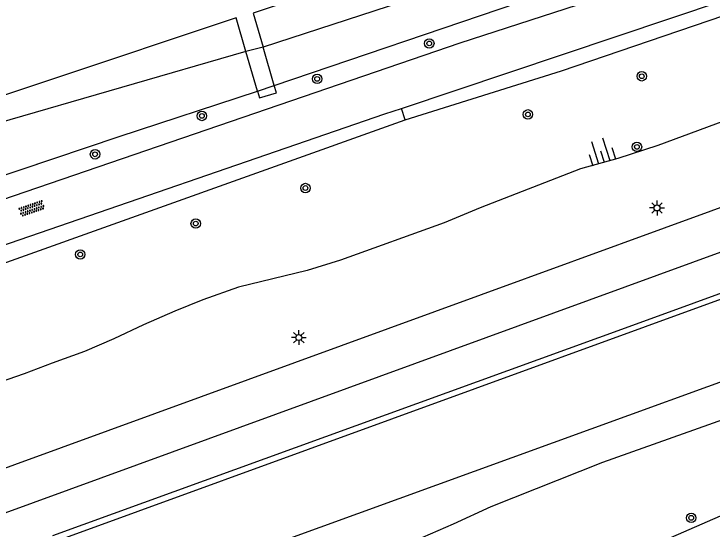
# Model space of a CAD drawing. Extents: x 135999 to 138000, y 396000 to 398501.
# Drawn here: x 136230.4 to 136289.4, y 396059.2 to 396102.7 of the extents above; entities that cross this region are included whole.
import ezdxf

# ---------------------------------------------------------------- set-up
doc = ezdxf.new("R2010")
doc.units = 0
for name, color, linetype in [('gg-knt-BGT kruinlijn', 7, 'Continuous'), ('gg-knt-onverhard', 7, 'Continuous'), ('gg-knt-verharding', 7, 'Continuous'), ('gg-kntw-bovenkant insteek waterloop', 7, 'Continuous'), ('gg-kwrk-kunstwerk niveau 01', 7, 'Continuous'), ('gt-grn-groengrens', 7, 'Continuous'), ('gt-symb-boom', 7, 'Continuous'), ('gt-symb-lichtmast', 7, 'Continuous'), ('gt-symb-overige verharding', 7, 'Continuous'), ('gt-symb-talud symbool', 7, 'Continuous')]:
    doc.layers.add(name, color=color, linetype=linetype)

# ---------------------------------------------------------------- blocks, each defined once
blk = doc.blocks.new('gt0-OVH')
at = {"layer": 'gt-symb-overige verharding'}
for points in [[(-0.972, 0.298), (-0.967, 0.308), (-0.965, 0.319), (-0.966, 0.33), (-0.971, 0.34), (-0.978, 0.348), (-0.988, 0.353), (-0.999, 0.355), (-1.01, 0.354), (-1.02, 0.349), (-1.028, 0.342), (-1.033, 0.332), (-1.035, 0.321), (-1.034, 0.31), (-1.029, 0.3), (-1.022, 0.292), (-1.012, 0.287), (-1.001, 0.285), (-0.99, 0.286), (-0.98, 0.291)], [(-0.872, 0.106), (-0.867, 0.116), (-0.865, 0.126), (-0.866, 0.137), (-0.871, 0.147), (-0.878, 0.156), (-0.888, 0.161), (-0.899, 0.163), (-0.91, 0.162), (-0.92, 0.157), (-0.928, 0.15), (-0.933, 0.14), (-0.935, 0.129), (-0.934, 0.118), (-0.929, 0.108), (-0.922, 0.1), (-0.912, 0.095), (-0.901, 0.092), (-0.89, 0.094), (-0.88, 0.098)], [(-0.772, 0.298), (-0.767, 0.308), (-0.765, 0.319), (-0.766, 0.33), (-0.771, 0.34), (-0.778, 0.348), (-0.788, 0.353), (-0.799, 0.355), (-0.81, 0.354), (-0.82, 0.349), (-0.828, 0.342), (-0.833, 0.332), (-0.835, 0.321), (-0.834, 0.31), (-0.829, 0.3), (-0.822, 0.292), (-0.812, 0.287), (-0.801, 0.285), (-0.79, 0.286), (-0.78, 0.291)], [(-0.672, 0.106), (-0.667, 0.116), (-0.665, 0.126), (-0.666, 0.137), (-0.671, 0.147), (-0.678, 0.156), (-0.688, 0.161), (-0.699, 0.163), (-0.71, 0.162), (-0.72, 0.157), (-0.728, 0.15), (-0.733, 0.14), (-0.735, 0.129), (-0.734, 0.118), (-0.729, 0.108), (-0.722, 0.1), (-0.712, 0.095), (-0.701, 0.092), (-0.69, 0.094), (-0.68, 0.098)], [(-0.572, 0.298), (-0.567, 0.308), (-0.565, 0.319), (-0.566, 0.33), (-0.571, 0.34), (-0.578, 0.348), (-0.588, 0.353), (-0.599, 0.355), (-0.61, 0.354), (-0.62, 0.349), (-0.628, 0.342), (-0.633, 0.332), (-0.635, 0.321), (-0.634, 0.31), (-0.629, 0.3), (-0.622, 0.292), (-0.612, 0.287), (-0.601, 0.285), (-0.59, 0.286), (-0.58, 0.291)], [(-0.472, 0.106), (-0.467, 0.116), (-0.465, 0.126), (-0.466, 0.137), (-0.471, 0.147), (-0.478, 0.156), (-0.488, 0.161), (-0.499, 0.163), (-0.51, 0.162), (-0.52, 0.157), (-0.528, 0.15), (-0.533, 0.14), (-0.535, 0.129), (-0.534, 0.118), (-0.529, 0.108), (-0.522, 0.1), (-0.512, 0.095), (-0.501, 0.092), (-0.49, 0.094), (-0.48, 0.098)], [(-0.372, 0.298), (-0.367, 0.308), (-0.365, 0.319), (-0.366, 0.33), (-0.371, 0.34), (-0.378, 0.348), (-0.388, 0.353), (-0.399, 0.355), (-0.41, 0.354), (-0.42, 0.349), (-0.428, 0.342), (-0.433, 0.332), (-0.435, 0.321), (-0.434, 0.31), (-0.429, 0.3), (-0.422, 0.292), (-0.412, 0.287), (-0.401, 0.285), (-0.39, 0.286), (-0.38, 0.291)], [(-0.272, 0.106), (-0.267, 0.116), (-0.265, 0.126), (-0.266, 0.137), (-0.271, 0.147), (-0.278, 0.156), (-0.288, 0.161), (-0.299, 0.163), (-0.31, 0.162), (-0.32, 0.157), (-0.328, 0.15), (-0.333, 0.14), (-0.335, 0.129), (-0.334, 0.118), (-0.329, 0.108), (-0.322, 0.1), (-0.312, 0.095), (-0.301, 0.092), (-0.29, 0.094), (-0.28, 0.098)], [(-0.172, 0.298), (-0.167, 0.308), (-0.165, 0.319), (-0.166, 0.33), (-0.171, 0.34), (-0.178, 0.348), (-0.188, 0.353), (-0.199, 0.355), (-0.21, 0.354), (-0.22, 0.349), (-0.228, 0.342), (-0.233, 0.332), (-0.235, 0.321), (-0.234, 0.31), (-0.229, 0.3), (-0.222, 0.292), (-0.212, 0.287), (-0.201, 0.285), (-0.19, 0.286), (-0.18, 0.291)], [(-0.072, 0.106), (-0.067, 0.116), (-0.065, 0.126), (-0.066, 0.137), (-0.071, 0.147), (-0.078, 0.156), (-0.088, 0.161), (-0.099, 0.163), (-0.11, 0.162), (-0.12, 0.157), (-0.128, 0.15), (-0.133, 0.14), (-0.135, 0.129), (-0.134, 0.118), (-0.129, 0.108), (-0.122, 0.1), (-0.112, 0.095), (-0.101, 0.092), (-0.09, 0.094), (-0.08, 0.098)], [(0.028, 0.298), (0.033, 0.308), (0.035, 0.319), (0.034, 0.33), (0.029, 0.34), (0.022, 0.348), (0.012, 0.353), (0.001, 0.355), (-0.01, 0.354), (-0.02, 0.349), (-0.028, 0.342), (-0.033, 0.332), (-0.035, 0.321), (-0.034, 0.31), (-0.029, 0.3), (-0.022, 0.292), (-0.012, 0.287), (-0.001, 0.285), (0.01, 0.286), (0.02, 0.291)], [(0.128, 0.106), (0.133, 0.116), (0.135, 0.126), (0.134, 0.137), (0.129, 0.147), (0.122, 0.156), (0.112, 0.161), (0.101, 0.163), (0.09, 0.162), (0.08, 0.157), (0.072, 0.15), (0.067, 0.14), (0.065, 0.129), (0.066, 0.118), (0.071, 0.108), (0.078, 0.1), (0.088, 0.095), (0.099, 0.092), (0.11, 0.094), (0.12, 0.098)], [(0.228, 0.298), (0.233, 0.308), (0.235, 0.319), (0.234, 0.33), (0.229, 0.34), (0.222, 0.348), (0.212, 0.353), (0.201, 0.355), (0.19, 0.354), (0.18, 0.349), (0.172, 0.342), (0.167, 0.332), (0.165, 0.321), (0.166, 0.31), (0.171, 0.3), (0.178, 0.292), (0.188, 0.287), (0.199, 0.285), (0.21, 0.286), (0.22, 0.291)], [(0.328, 0.106), (0.333, 0.116), (0.335, 0.126), (0.334, 0.137), (0.329, 0.147), (0.322, 0.156), (0.312, 0.161), (0.301, 0.163), (0.29, 0.162), (0.28, 0.157), (0.272, 0.15), (0.267, 0.14), (0.265, 0.129), (0.266, 0.118), (0.271, 0.108), (0.278, 0.1), (0.288, 0.095), (0.299, 0.092), (0.31, 0.094), (0.32, 0.098)], [(0.428, 0.298), (0.433, 0.308), (0.435, 0.319), (0.434, 0.33), (0.429, 0.34), (0.422, 0.348), (0.412, 0.353), (0.401, 0.355), (0.39, 0.354), (0.38, 0.349), (0.372, 0.342), (0.367, 0.332), (0.365, 0.321), (0.366, 0.31), (0.371, 0.3), (0.378, 0.292), (0.388, 0.287), (0.399, 0.285), (0.41, 0.286), (0.42, 0.291)], [(0.528, 0.106), (0.533, 0.116), (0.535, 0.126), (0.534, 0.137), (0.529, 0.147), (0.522, 0.156), (0.512, 0.161), (0.501, 0.163), (0.49, 0.162), (0.48, 0.157), (0.472, 0.15), (0.467, 0.14), (0.465, 0.129), (0.466, 0.118), (0.471, 0.108), (0.478, 0.1), (0.488, 0.095), (0.499, 0.092), (0.51, 0.094), (0.52, 0.098)], [(0.628, 0.298), (0.633, 0.308), (0.635, 0.319), (0.634, 0.33), (0.629, 0.34), (0.622, 0.348), (0.612, 0.353), (0.601, 0.355), (0.59, 0.354), (0.58, 0.349), (0.572, 0.342), (0.567, 0.332), (0.565, 0.321), (0.566, 0.31), (0.571, 0.3), (0.578, 0.292), (0.588, 0.287), (0.599, 0.285), (0.61, 0.286), (0.62, 0.291)], [(0.728, 0.106), (0.733, 0.116), (0.735, 0.126), (0.734, 0.137), (0.729, 0.147), (0.722, 0.156), (0.712, 0.161), (0.701, 0.163), (0.69, 0.162), (0.68, 0.157), (0.672, 0.15), (0.667, 0.14), (0.665, 0.129), (0.666, 0.118), (0.671, 0.108), (0.678, 0.1), (0.688, 0.095), (0.699, 0.092), (0.71, 0.094), (0.72, 0.098)], [(0.828, 0.298), (0.833, 0.308), (0.835, 0.319), (0.834, 0.33), (0.829, 0.34), (0.822, 0.348), (0.812, 0.353), (0.801, 0.355), (0.79, 0.354), (0.78, 0.349), (0.772, 0.342), (0.767, 0.332), (0.765, 0.321), (0.766, 0.31), (0.771, 0.3), (0.778, 0.292), (0.788, 0.287), (0.799, 0.285), (0.81, 0.286), (0.82, 0.291)], [(0.928, 0.106), (0.933, 0.116), (0.935, 0.126), (0.934, 0.137), (0.929, 0.147), (0.922, 0.156), (0.912, 0.161), (0.901, 0.163), (0.89, 0.162), (0.88, 0.157), (0.872, 0.15), (0.867, 0.14), (0.865, 0.129), (0.866, 0.118), (0.871, 0.108), (0.878, 0.1), (0.888, 0.095), (0.899, 0.092), (0.91, 0.094), (0.92, 0.098)], [(1.028, 0.298), (1.033, 0.308), (1.035, 0.319), (1.034, 0.33), (1.029, 0.34), (1.022, 0.348), (1.012, 0.353), (1.001, 0.355), (0.99, 0.354), (0.98, 0.349), (0.972, 0.342), (0.967, 0.332), (0.965, 0.321), (0.966, 0.31), (0.971, 0.3), (0.978, 0.292), (0.988, 0.287), (0.999, 0.285), (1.01, 0.286), (1.02, 0.291)], [(-0.972, -0.142), (-0.967, -0.132), (-0.965, -0.121), (-0.966, -0.11), (-0.971, -0.1), (-0.978, -0.092), (-0.988, -0.087), (-0.999, -0.085), (-1.01, -0.086), (-1.02, -0.091), (-1.028, -0.098), (-1.033, -0.108), (-1.035, -0.119), (-1.034, -0.13), (-1.029, -0.14), (-1.022, -0.148), (-1.012, -0.153), (-1.001, -0.155), (-0.99, -0.154), (-0.98, -0.149)], [(-0.872, -0.334), (-0.867, -0.324), (-0.865, -0.314), (-0.866, -0.303), (-0.871, -0.293), (-0.878, -0.284), (-0.888, -0.279), (-0.899, -0.277), (-0.91, -0.278), (-0.92, -0.283), (-0.928, -0.29), (-0.933, -0.3), (-0.935, -0.311), (-0.934, -0.322), (-0.929, -0.332), (-0.922, -0.34), (-0.912, -0.345), (-0.901, -0.348), (-0.89, -0.346), (-0.88, -0.342)], [(-0.772, -0.142), (-0.767, -0.132), (-0.765, -0.121), (-0.766, -0.11), (-0.771, -0.1), (-0.778, -0.092), (-0.788, -0.087), (-0.799, -0.085), (-0.81, -0.086), (-0.82, -0.091), (-0.828, -0.098), (-0.833, -0.108), (-0.835, -0.119), (-0.834, -0.13), (-0.829, -0.14), (-0.822, -0.148), (-0.812, -0.153), (-0.801, -0.155), (-0.79, -0.154), (-0.78, -0.149)], [(-0.672, -0.334), (-0.667, -0.324), (-0.665, -0.314), (-0.666, -0.303), (-0.671, -0.293), (-0.678, -0.284), (-0.688, -0.279), (-0.699, -0.277), (-0.71, -0.278), (-0.72, -0.283), (-0.728, -0.29), (-0.733, -0.3), (-0.735, -0.311), (-0.734, -0.322), (-0.729, -0.332), (-0.722, -0.34), (-0.712, -0.345), (-0.701, -0.348), (-0.69, -0.346), (-0.68, -0.342)], [(-0.572, -0.142), (-0.567, -0.132), (-0.565, -0.121), (-0.566, -0.11), (-0.571, -0.1), (-0.578, -0.092), (-0.588, -0.087), (-0.599, -0.085), (-0.61, -0.086), (-0.62, -0.091), (-0.628, -0.098), (-0.633, -0.108), (-0.635, -0.119), (-0.634, -0.13), (-0.629, -0.14), (-0.622, -0.148), (-0.612, -0.153), (-0.601, -0.155), (-0.59, -0.154), (-0.58, -0.149)], [(-0.472, -0.334), (-0.467, -0.324), (-0.465, -0.314), (-0.466, -0.303), (-0.471, -0.293), (-0.478, -0.284), (-0.488, -0.279), (-0.499, -0.277), (-0.51, -0.278), (-0.52, -0.283), (-0.528, -0.29), (-0.533, -0.3), (-0.535, -0.311), (-0.534, -0.322), (-0.529, -0.332), (-0.522, -0.34), (-0.512, -0.345), (-0.501, -0.348), (-0.49, -0.346), (-0.48, -0.342)], [(-0.372, -0.142), (-0.367, -0.132), (-0.365, -0.121), (-0.366, -0.11), (-0.371, -0.1), (-0.378, -0.092), (-0.388, -0.087), (-0.399, -0.085), (-0.41, -0.086), (-0.42, -0.091), (-0.428, -0.098), (-0.433, -0.108), (-0.435, -0.119), (-0.434, -0.13), (-0.429, -0.14), (-0.422, -0.148), (-0.412, -0.153), (-0.401, -0.155), (-0.39, -0.154), (-0.38, -0.149)], [(-0.272, -0.334), (-0.267, -0.324), (-0.265, -0.314), (-0.266, -0.303), (-0.271, -0.293), (-0.278, -0.284), (-0.288, -0.279), (-0.299, -0.277), (-0.31, -0.278), (-0.32, -0.283), (-0.328, -0.29), (-0.333, -0.3), (-0.335, -0.311), (-0.334, -0.322), (-0.329, -0.332), (-0.322, -0.34), (-0.312, -0.345), (-0.301, -0.348), (-0.29, -0.346), (-0.28, -0.342)], [(-0.172, -0.142), (-0.167, -0.132), (-0.165, -0.121), (-0.166, -0.11), (-0.171, -0.1), (-0.178, -0.092), (-0.188, -0.087), (-0.199, -0.085), (-0.21, -0.086), (-0.22, -0.091), (-0.228, -0.098), (-0.233, -0.108), (-0.235, -0.119), (-0.234, -0.13), (-0.229, -0.14), (-0.222, -0.148), (-0.212, -0.153), (-0.201, -0.155), (-0.19, -0.154), (-0.18, -0.149)], [(-0.072, -0.334), (-0.067, -0.324), (-0.065, -0.314), (-0.066, -0.303), (-0.071, -0.293), (-0.078, -0.284), (-0.088, -0.279), (-0.099, -0.277), (-0.11, -0.278), (-0.12, -0.283), (-0.128, -0.29), (-0.133, -0.3), (-0.135, -0.311), (-0.134, -0.322), (-0.129, -0.332), (-0.122, -0.34), (-0.112, -0.345), (-0.101, -0.348), (-0.09, -0.346), (-0.08, -0.342)], [(0.028, -0.142), (0.033, -0.132), (0.035, -0.121), (0.034, -0.11), (0.029, -0.1), (0.022, -0.092), (0.012, -0.087), (0.001, -0.085), (-0.01, -0.086), (-0.02, -0.091), (-0.028, -0.098), (-0.033, -0.108), (-0.035, -0.119), (-0.034, -0.13), (-0.029, -0.14), (-0.022, -0.148), (-0.012, -0.153), (-0.001, -0.155), (0.01, -0.154), (0.02, -0.149)], [(0.128, -0.334), (0.133, -0.324), (0.135, -0.314), (0.134, -0.303), (0.129, -0.293), (0.122, -0.284), (0.112, -0.279), (0.101, -0.277), (0.09, -0.278), (0.08, -0.283), (0.072, -0.29), (0.067, -0.3), (0.065, -0.311), (0.066, -0.322), (0.071, -0.332), (0.078, -0.34), (0.088, -0.345), (0.099, -0.348), (0.11, -0.346), (0.12, -0.342)], [(0.228, -0.142), (0.233, -0.132), (0.235, -0.121), (0.234, -0.11), (0.229, -0.1), (0.222, -0.092), (0.212, -0.087), (0.201, -0.085), (0.19, -0.086), (0.18, -0.091), (0.172, -0.098), (0.167, -0.108), (0.165, -0.119), (0.166, -0.13), (0.171, -0.14), (0.178, -0.148), (0.188, -0.153), (0.199, -0.155), (0.21, -0.154), (0.22, -0.149)], [(0.328, -0.334), (0.333, -0.324), (0.335, -0.314), (0.334, -0.303), (0.329, -0.293), (0.322, -0.284), (0.312, -0.279), (0.301, -0.277), (0.29, -0.278), (0.28, -0.283), (0.272, -0.29), (0.267, -0.3), (0.265, -0.311), (0.266, -0.322), (0.271, -0.332), (0.278, -0.34), (0.288, -0.345), (0.299, -0.348), (0.31, -0.346), (0.32, -0.342)], [(0.428, -0.142), (0.433, -0.132), (0.435, -0.121), (0.434, -0.11), (0.429, -0.1), (0.422, -0.092), (0.412, -0.087), (0.401, -0.085), (0.39, -0.086), (0.38, -0.091), (0.372, -0.098), (0.367, -0.108), (0.365, -0.119), (0.366, -0.13), (0.371, -0.14), (0.378, -0.148), (0.388, -0.153), (0.399, -0.155), (0.41, -0.154), (0.42, -0.149)], [(0.528, -0.334), (0.533, -0.324), (0.535, -0.314), (0.534, -0.303), (0.529, -0.293), (0.522, -0.284), (0.512, -0.279), (0.501, -0.277), (0.49, -0.278), (0.48, -0.283), (0.472, -0.29), (0.467, -0.3), (0.465, -0.311), (0.466, -0.322), (0.471, -0.332), (0.478, -0.34), (0.488, -0.345), (0.499, -0.348), (0.51, -0.346), (0.52, -0.342)], [(0.628, -0.142), (0.633, -0.132), (0.635, -0.121), (0.634, -0.11), (0.629, -0.1), (0.622, -0.092), (0.612, -0.087), (0.601, -0.085), (0.59, -0.086), (0.58, -0.091), (0.572, -0.098), (0.567, -0.108), (0.565, -0.119), (0.566, -0.13), (0.571, -0.14), (0.578, -0.148), (0.588, -0.153), (0.599, -0.155), (0.61, -0.154), (0.62, -0.149)], [(0.728, -0.334), (0.733, -0.324), (0.735, -0.314), (0.734, -0.303), (0.729, -0.293), (0.722, -0.284), (0.712, -0.279), (0.701, -0.277), (0.69, -0.278), (0.68, -0.283), (0.672, -0.29), (0.667, -0.3), (0.665, -0.311), (0.666, -0.322), (0.671, -0.332), (0.678, -0.34), (0.688, -0.345), (0.699, -0.348), (0.71, -0.346), (0.72, -0.342)], [(0.828, -0.142), (0.833, -0.132), (0.835, -0.121), (0.834, -0.11), (0.829, -0.1), (0.822, -0.092), (0.812, -0.087), (0.801, -0.085), (0.79, -0.086), (0.78, -0.091), (0.772, -0.098), (0.767, -0.108), (0.765, -0.119), (0.766, -0.13), (0.771, -0.14), (0.778, -0.148), (0.788, -0.153), (0.799, -0.155), (0.81, -0.154), (0.82, -0.149)], [(0.928, -0.334), (0.933, -0.324), (0.935, -0.314), (0.934, -0.303), (0.929, -0.293), (0.922, -0.284), (0.912, -0.279), (0.901, -0.277), (0.89, -0.278), (0.88, -0.283), (0.872, -0.29), (0.867, -0.3), (0.865, -0.311), (0.866, -0.322), (0.871, -0.332), (0.878, -0.34), (0.888, -0.345), (0.899, -0.348), (0.91, -0.346), (0.92, -0.342)], [(1.028, -0.142), (1.033, -0.132), (1.035, -0.121), (1.034, -0.11), (1.029, -0.1), (1.022, -0.092), (1.012, -0.087), (1.001, -0.085), (0.99, -0.086), (0.98, -0.091), (0.972, -0.098), (0.967, -0.108), (0.965, -0.119), (0.966, -0.13), (0.971, -0.14), (0.978, -0.148), (0.988, -0.153), (0.999, -0.155), (1.01, -0.154), (1.02, -0.149)]]:
    blk.add_lwpolyline(points, close=True, dxfattribs=at)
blk = doc.blocks.new('gt0-BOOM')
at = {"layer": 'gt-symb-boom'}
for radius in [0.4, 0.2]:
    blk.add_circle((0, 0), radius, dxfattribs=at)
blk = doc.blocks.new('gt0-LMAST')
at = {"layer": 'gt-symb-lichtmast'}
for p, q in [((-0.005, 0.246), (-0.005, 0.621)), ((-0.182, 0.173), (-0.447, 0.438)), ((0.172, 0.173), (0.437, 0.438)), ((-0.255, -0.004), (-0.63, -0.004)), ((-0.182, -0.181), (-0.447, -0.446)), ((-0.005, -0.254), (-0.005, -0.629)), ((0.437, -0.446), (0.172, -0.181)), ((0.245, -0.004), (0.62, -0.004))]:
    blk.add_line(p, q, dxfattribs=at)
blk.add_circle((-0.005, -0.004), 0.25, dxfattribs=at)
blk = doc.blocks.new('gt0-TALUD_1')
at = {"layer": 'gt-symb-talud symbool'}
for p, q in [((-1, -1), (-1, 0)), ((-0.5, -2), (-0.5, 0)), ((0, -1), (0, 0)), ((0.5, -2), (0.5, 0)), ((1, -1), (1, 0))]:
    blk.add_line(p, q, dxfattribs=at)

msp = doc.modelspace()

# ---------------------------------------------------------------- linework, layer by layer
at = {"layer": 'gg-knt-BGT kruinlijn'}
for points in [[(136315.801, 396102.826), (136312.641, 396101.776), (136307.238, 396100.073), (136304.664, 396099.185), (136299.345, 396097.213), (136296.883, 396096.421), (136294.448, 396095.313), (136291.751, 396094.172), (136284.819, 396091.601), (136281.448, 396090.516), (136278.3, 396089.621), (136269.8, 396086.341), (136266.779, 396085.072), (136258.027, 396081.917), (136255.194, 396081.05), (136249.397, 396079.639), (136246.392, 396078.577), (136244.021, 396077.621), (136241.376, 396076.477), (136238.881, 396075.269), (136236.398, 396074.218), (136233.662, 396073.236), (136231.296, 396072.331), (136225.184, 396070.214)], [(136229.218, 396046.481), (136231.908, 396047.516), (136238.495, 396049.699), (136242.125, 396050.763), (136248.77, 396052.992), (136251.926, 396053.99), (136255.254, 396055.182), (136258.41, 396056.18), (136261.251, 396057.151), (136264.312, 396058.261), (136267.552, 396059.67), (136270.746, 396061.133), (136280.169, 396064.86), (136293.798, 396069.712)]]:
    msp.add_lwpolyline(points, dxfattribs=at)
at = {"layer": 'gg-knt-onverhard'}
for points in [[(136152.646, 396060.031), (136182.117, 396069.953), (136212.997, 396081.185), (136229.417, 396087.01), (136268.126, 396100.269), (136294.893, 396108.962), (136322.881, 396117.922), (136341.068, 396123.655), (136362.529, 396130.856), (136380.058, 396137.384), (136398.73, 396144.173), (136414.291, 396149.089), (136422.009, 396151.715)], [(136263.156, 396094.735), (136294.972, 396105.41), (136319.757, 396113.427), (136363.488, 396128.146), (136381.05, 396134.687), (136399.654, 396141.451), (136415.187, 396146.358), (136422.717, 396148.92)], [(136117.066, 396042.853), (136124.268, 396046.184), (136145.823, 396054.254), (136172.298, 396063.234), (136202.363, 396074.061), (136227.596, 396082.515), (136261.752, 396094.264), (136263.156, 396094.735)]]:
    msp.add_lwpolyline(points, dxfattribs=at)
at = {"layer": 'gg-knt-verharding'}
for p, q in [((136123.238, 396021.871), (136537.553, 396172.674)), ((136233.897, 396058.165), (136304.516, 396083.881))]:
    msp.add_line(p, q, dxfattribs=at)
for points in [[(136122.438, 396010.85), (136448.93, 396129.29), (136517.404, 396154.458)], [(136121.814, 396025.391), (136126.748, 396027.181), (136128, 396027.362), (136427.256, 396136.357)]]:
    msp.add_lwpolyline(points, dxfattribs=at)
at = {"layer": 'gg-kntw-bovenkant insteek waterloop'}
msp.add_line((136251.009, 396096.201), (136252.427, 396096.681), dxfattribs=at)
for points in [[(136353.251, 396133.627), (136307.965, 396118.502), (136305.926, 396117.772), (136288.148, 396111.954), (136270.26, 396106.04), (136251.485, 396099.917)], [(136252.427, 396096.681), (136272.984, 396103.633), (136288.89, 396108.871), (136302.433, 396113.257), (136309.324, 396115.622), (136328.569, 396122.08), (136354.188, 396130.855)], [(136250.034, 396099.55), (136228.997, 396093.456), (136211.493, 396087.147), (136179.142, 396076.454), (136160.734, 396070.582), (136150.337, 396067.037)], [(136133.065, 396000), (136148.843, 396005.574), (136166.799, 396012.996), (136183.361, 396019.278), (136200.105, 396025.233), (136220.326, 396032.942), (136242.397, 396040.973), (136263.716, 396049.32), (136284.368, 396057.826), (136290.097, 396060.337), (136298.646, 396063.888), (136311.73, 396068.993), (136327.367, 396075.227), (136339.836, 396080.33), (136354.922, 396086.094), (136370.462, 396092.387), (136386.173, 396098.255)], [(136151.676, 396062.912), (136163.93, 396066.828), (136197.922, 396078.486), (136213.089, 396083.629), (136225.406, 396087.697), (136239.337, 396092.364), (136251.009, 396096.201)]]:
    msp.add_lwpolyline(points, dxfattribs=at)
at = {"layer": 'gg-kwrk-kunstwerk niveau 01'}
for p, q in [((136251.485, 396099.917), (136250.034, 396099.55)), ((136251.009, 396096.201), (136250.034, 396099.55)), ((136252.427, 396096.681), (136251.485, 396099.917))]:
    msp.add_line(p, q, dxfattribs=at)
msp.add_lwpolyline([(136251.009, 396096.201), (136251.173, 396095.637), (136252.612, 396096.044), (136252.427, 396096.681)], dxfattribs=at)
at = {"layer": 'gt-grn-groengrens'}
for p, q in [((136263.483, 396093.761), (136263.156, 396094.735)), ((136117.489, 396041.624), (136263.483, 396093.761))]:
    msp.add_line(p, q, dxfattribs=at)
for points in [[(136410.699, 396156.103), (136376.375, 396144.562), (136320.466, 396125.942), (136263.282, 396107.027), (136250.652, 396102.778), (136251.485, 396099.917)], [(136263.483, 396093.761), (136276.695, 396097.912), (136296.584, 396104.707), (136318.449, 396112.073), (136340.597, 396119.729), (136348.877, 396121.934), (136357.329, 396124.674)], [(136250.034, 396099.55), (136249.211, 396102.377), (136217.491, 396091.808), (136168.477, 396075.553), (136149.588, 396069.346), (136150.337, 396067.037)], [(136233.71, 396058.68), (136282.392, 396076.31), (136304.361, 396084.308)]]:
    msp.add_lwpolyline(points, dxfattribs=at)

# ---------------------------------------------------------------- block references
at = {"layer": 'gt-symb-boom'}
for p in [(136265.516, 396100.217), (136283.464, 396097.446), (136256.047, 396097.225), (136246.307, 396094.097), (136273.846, 396094.228), (136283.054, 396091.485), (136237.288, 396090.859), (136255.055, 396088.012), (136245.788, 396085.011), (136236.038, 396082.407), (136287.635, 396060.169)]:
    msp.add_blockref('gt0-BOOM', p, dxfattribs=at)
at = {"layer": 'gt-symb-lichtmast'}
for p in [(136284.754, 396086.335), (136254.498, 396075.391)]:
    msp.add_blockref('gt0-LMAST', p, dxfattribs=at)
at = {"layer": 'gt-symb-overige verharding', "rotation": 18.906060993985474}
msp.add_blockref('gt0-OVH', (136231.939, 396086.285), dxfattribs=at)
at = {"layer": 'gt-symb-talud symbool', "xscale": 0.9997584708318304, "yscale": 0.9997584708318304, "rotation": -162.59811208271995}
msp.add_blockref('gt0-TALUD_1', (136280.278, 396090.192), dxfattribs=at)

doc.saveas('drawing.dxf')
